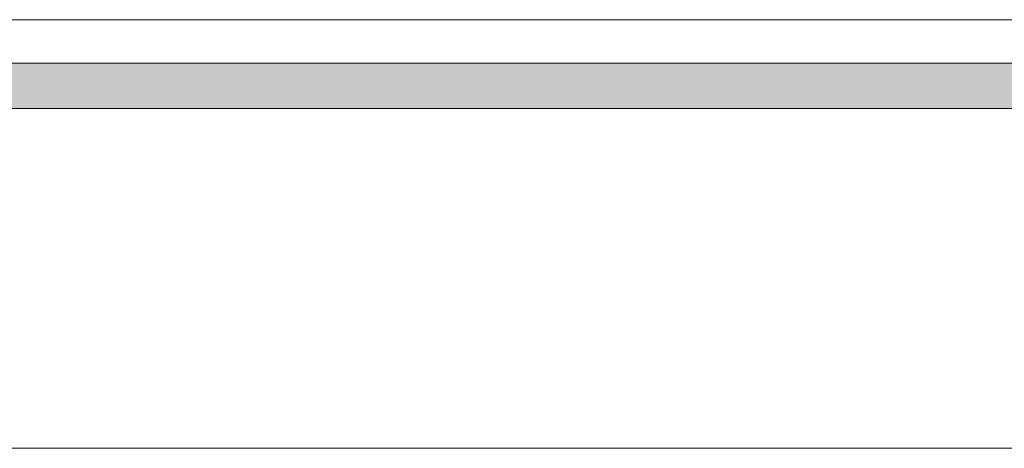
# Model space of a CAD drawing. Header units: millimetres. Extents: x -16331 to -10174, y -4135 to -3584.
# Tile 331 of 456: x -10237.78 to -10236.042, y -4007.756 to -4006.999. Entities that reach past the tile are written whole.
import ezdxf

# ---------------------------------------------------------------- set-up
doc = ezdxf.new("R2010")
doc.units = ezdxf.units.MM
for name, color, linetype, lineweight in [('DI-Elementos em corte', 9, 'Continuous', 18), ('DI-Elementos externos em corte', 9, 'Continuous', 18), ('DI-Elementos externos em vista', 9, 'Continuous', 5), ('IFC-IfcBuildingElementProxy-Contorno', 250, 'Continuous', 5)]:
    doc.layers.add(name, color=color, linetype=linetype, lineweight=lineweight)

msp = doc.modelspace()

# ---------------------------------------------------------------- hatches: boundary and pattern name
at = {"layer": 'DI-Elementos em corte', "linetype": 'Continuous'}
msp.add_hatch(color=31, dxfattribs=at).paths.add_polyline_path([(-10237.8504, -4007.1518), (-10237.8487, -4007.1523), (-10237.8463, -4007.1526), (-10237.8152, -4007.1556), (-10237.5298, -4007.1556), (-10237.0583, -4007.1556), (-10236.7366, -4007.1556), (-10236.4939, -4007.1556), (-10236.2965, -4007.1556), (-10236.1257, -4007.1556), (-10235.9702, -4007.1556), (-10235.8215, -4007.1556), (-10235.6728, -4007.1556), (-10235.5173, -4007.1556), (-10235.3465, -4007.1556), (-10235.149, -4007.1556), (-10234.9063, -4007.1556), (-10234.5847, -4007.1556), (-10234.1132, -4007.1556), (-10233.8277, -4007.1556), (-10233.9556, -4007.0756), (-10234.1132, -4007.0756), (-10234.2516, -4007.0756), (-10234.3749, -4007.0756), (-10234.4852, -4007.0756), (-10234.5847, -4007.0756), (-10234.6753, -4007.0756), (-10234.7585, -4007.0756), (-10234.8353, -4007.0756), (-10234.9063, -4007.0756), (-10234.9726, -4007.0756), (-10235.0349, -4007.0756), (-10235.0936, -4007.0756), (-10235.149, -4007.0756), (-10235.2017, -4007.0756), (-10235.252, -4007.0756), (-10235.3003, -4007.0756), (-10235.3465, -4007.0756), (-10235.3911, -4007.0756), (-10235.4344, -4007.0756), (-10235.4764, -4007.0756), (-10235.5173, -4007.0756), (-10235.5572, -4007.0756), (-10235.5964, -4007.0756), (-10235.6349, -4007.0756), (-10235.6728, -4007.0756), (-10235.7103, -4007.0756), (-10235.7476, -4007.0756), (-10235.7791, -4007.0756), (-10235.8215, -4007.0756), (-10235.8639, -4007.0756), (-10235.9066, -4007.0756), (-10235.9383, -4007.0756), (-10235.9702, -4007.0756), (-10236.0081, -4007.0756), (-10236.0466, -4007.0756), (-10236.0858, -4007.0756), (-10236.1257, -4007.0756), (-10236.1666, -4007.0756), (-10236.2086, -4007.0756), (-10236.2519, -4007.0756), (-10236.2965, -4007.0756), (-10236.3427, -4007.0756), (-10236.3909, -4007.0756), (-10236.4413, -4007.0756), (-10236.4939, -4007.0756), (-10236.5493, -4007.0756), (-10236.608, -4007.0756), (-10236.6704, -4007.0756), (-10236.7366, -4007.0756), (-10236.8077, -4007.0756), (-10236.8845, -4007.0756), (-10236.9677, -4007.0756), (-10237.0583, -4007.0756), (-10237.1577, -4007.0756), (-10237.2681, -4007.0756), (-10237.3914, -4007.0756), (-10237.5298, -4007.0756), (-10237.6874, -4007.0756), (-10237.8164, -4007.0756), (-10237.8225, -4007.074), (-10237.8397, -4007.0701), (-10237.8402, -4007.0695), (-10237.8434, -4007.0661), (-10237.846, -4007.0681), (-10237.8463, -4007.0685), (-10237.8548, -4007.08), (-10237.8456, -4007.0687), (-10237.8452, -4007.0683), (-10237.8548, -4007.08), (-10237.9003, -4007.1099), (-10237.8772, -4007.1281), (-10237.8776, -4007.1279), (-10237.9003, -4007.1099), (-10237.8819, -4007.1371), (-10237.9003, -4007.1099), (-10237.9001, -4007.1248), (-10237.898, -4007.1269), (-10237.882, -4007.1373), (-10237.8816, -4007.1375), (-10237.882, -4007.1373), (-10237.898, -4007.1269), (-10237.8824, -4007.1382), (-10237.8821, -4007.1385), (-10237.8799, -4007.14), (-10237.8785, -4007.141), (-10237.8649, -4007.1467)])

# ---------------------------------------------------------------- linework, layer by layer
at = {"layer": 'DI-Elementos em corte'}
for p, q in [((-10237.6874, -4007.0756), (-10237.8164, -4007.0756)), ((-10237.5298, -4007.0756), (-10237.6874, -4007.0756)), ((-10237.3914, -4007.0756), (-10237.5298, -4007.0756)), ((-10237.2681, -4007.0756), (-10237.3914, -4007.0756)), ((-10237.1577, -4007.0756), (-10237.2681, -4007.0756)), ((-10237.0583, -4007.0756), (-10237.1577, -4007.0756)), ((-10236.9677, -4007.0756), (-10237.0583, -4007.0756)), ((-10236.8845, -4007.0756), (-10236.9677, -4007.0756)), ((-10236.8077, -4007.0756), (-10236.8845, -4007.0756)), ((-10236.7366, -4007.0756), (-10236.8077, -4007.0756)), ((-10236.6704, -4007.0756), (-10236.7366, -4007.0756)), ((-10236.608, -4007.0756), (-10236.6704, -4007.0756)), ((-10236.5493, -4007.0756), (-10236.608, -4007.0756)), ((-10236.4939, -4007.0756), (-10236.5493, -4007.0756)), ((-10236.4413, -4007.0756), (-10236.4939, -4007.0756)), ((-10236.3909, -4007.0756), (-10236.4413, -4007.0756)), ((-10236.3427, -4007.0756), (-10236.3909, -4007.0756)), ((-10236.2965, -4007.0756), (-10236.3427, -4007.0756)), ((-10236.2519, -4007.0756), (-10236.2965, -4007.0756)), ((-10236.2086, -4007.0756), (-10236.2519, -4007.0756)), ((-10236.1666, -4007.0756), (-10236.2086, -4007.0756)), ((-10236.1257, -4007.0756), (-10236.1666, -4007.0756)), ((-10236.0858, -4007.0756), (-10236.1257, -4007.0756)), ((-10236.0466, -4007.0756), (-10236.0858, -4007.0756)), ((-10236.0081, -4007.0756), (-10236.0466, -4007.0756)), ((-10237.8152, -4007.1556), (-10237.5298, -4007.1556)), ((-10237.5298, -4007.1556), (-10237.0583, -4007.1556)), ((-10237.0583, -4007.1556), (-10236.7366, -4007.1556)), ((-10236.7366, -4007.1556), (-10236.4939, -4007.1556)), ((-10236.4939, -4007.1556), (-10236.2965, -4007.1556)), ((-10236.2965, -4007.1556), (-10236.1257, -4007.1556)), ((-10236.1257, -4007.1556), (-10235.9702, -4007.1556))]:
    msp.add_line(p, q, dxfattribs=at)
at = {"layer": 'DI-Elementos externos em corte'}
for p, q in [((-10237.4042, -4006.9987), (-10237.899, -4006.9987)), ((-10237.8974, -4006.9987), (-10237.2275, -4006.9987)), ((-10237.063, -4006.9987), (-10237.4042, -4006.9987)), ((-10237.2275, -4006.9987), (-10234.3211, -4006.9987)), ((-10236.8078, -4006.9987), (-10237.063, -4006.9987)), ((-10236.605, -4006.9987), (-10236.8078, -4006.9987)), ((-10236.4361, -4006.9987), (-10236.605, -4006.9987)), ((-10236.2897, -4006.9987), (-10236.4361, -4006.9987)), ((-10236.1584, -4006.9987), (-10236.2897, -4006.9987)), ((-10236.037, -4006.9987), (-10236.1584, -4006.9987)), ((-10234.8348, -4007.0756), (-10239.0215, -4007.0756)), ((-10237.9549, -4007.0756), (-10237.3562, -4007.0756)), ((-10237.3562, -4007.0756), (-10236.9597, -4007.0756)), ((-10236.9597, -4007.0756), (-10236.6761, -4007.0756)), ((-10236.6761, -4007.0756), (-10236.4553, -4007.0756)), ((-10236.4553, -4007.0756), (-10236.2719, -4007.0756)), ((-10236.2719, -4007.0756), (-10236.1111, -4007.0756)), ((-10236.1111, -4007.0756), (-10235.9633, -4007.0756)), ((-10238.4215, -4007.1556), (-10236.8082, -4007.1556)), ((-10236.8082, -4007.1556), (-10233.2215, -4007.1556))]:
    msp.add_line(p, q, dxfattribs=at)
at = {"layer": 'DI-Elementos externos em corte', "lineweight": 5}
for p, q in [((-10237.4042, -4006.9987), (-10237.899, -4006.9987)), ((-10237.8974, -4006.9987), (-10237.2275, -4006.9987)), ((-10237.063, -4006.9987), (-10237.4042, -4006.9987)), ((-10237.2275, -4006.9987), (-10234.3211, -4006.9987)), ((-10236.8078, -4006.9987), (-10237.063, -4006.9987)), ((-10236.605, -4006.9987), (-10236.8078, -4006.9987)), ((-10236.4361, -4006.9987), (-10236.605, -4006.9987)), ((-10236.2897, -4006.9987), (-10236.4361, -4006.9987)), ((-10236.1584, -4006.9987), (-10236.2897, -4006.9987)), ((-10236.037, -4006.9987), (-10236.1584, -4006.9987)), ((-10234.8348, -4007.0756), (-10239.0215, -4007.0756)), ((-10237.9549, -4007.0756), (-10237.3562, -4007.0756)), ((-10237.3562, -4007.0756), (-10236.9597, -4007.0756)), ((-10236.9597, -4007.0756), (-10236.6761, -4007.0756)), ((-10236.6761, -4007.0756), (-10236.4553, -4007.0756)), ((-10236.4553, -4007.0756), (-10236.2719, -4007.0756)), ((-10236.2719, -4007.0756), (-10236.1111, -4007.0756)), ((-10236.1111, -4007.0756), (-10235.9633, -4007.0756)), ((-10238.4215, -4007.1556), (-10236.8082, -4007.1556)), ((-10236.8082, -4007.1556), (-10233.2215, -4007.1556))]:
    msp.add_line(p, q, dxfattribs=at)
at = {"layer": 'DI-Elementos externos em vista'}
for p, q in [((-10233.2215, -4007.1556), (-10238.4215, -4007.1556)), ((-10238.4215, -4007.7556), (-10233.2215, -4007.7556))]:
    msp.add_line(p, q, dxfattribs=at)
at = {"layer": 'IFC-IfcBuildingElementProxy-Contorno', "lineweight": 5}
for p, q in [((-10233.2215, -4007.1556), (-10238.4215, -4007.1556)), ((-10238.4215, -4007.7556), (-10233.2215, -4007.7556))]:
    msp.add_line(p, q, dxfattribs=at)

doc.saveas('drawing.dxf')
